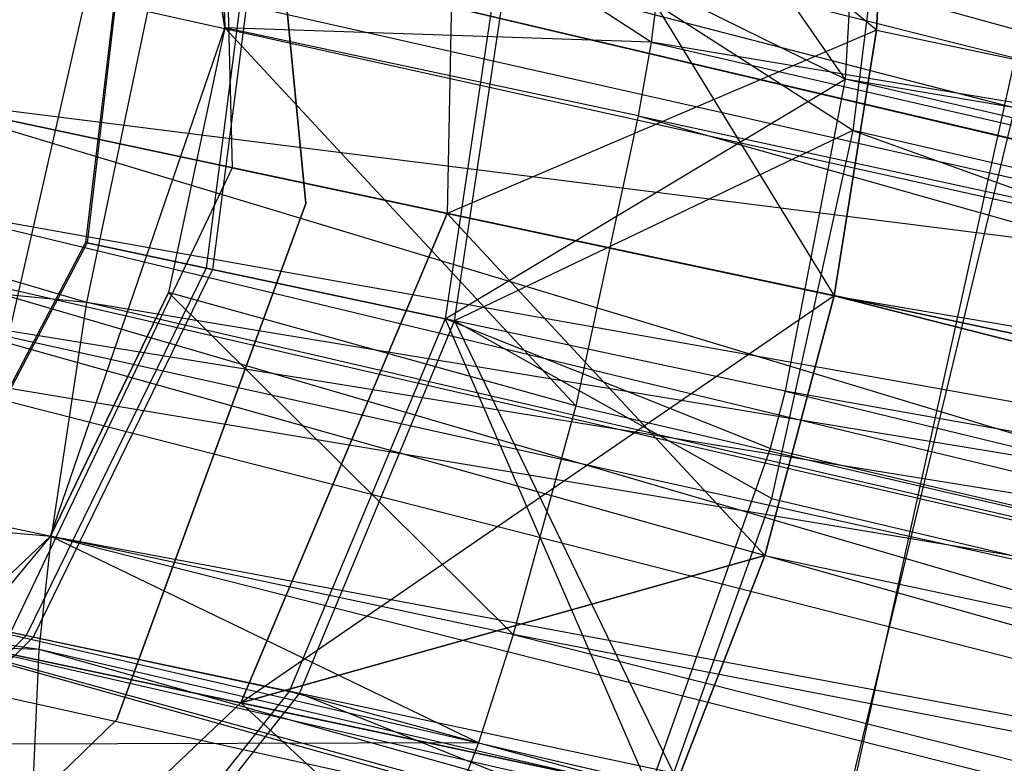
# Model space of a CAD drawing. Extents: x 0.3 to 7.1, y -3.38 to 3.38.
# Tile 423 of 604: x 5.2449 to 5.3326, y -0.3862 to -0.32. Entities that reach past the tile are written whole.
import ezdxf

# ---------------------------------------------------------------- set-up
doc = ezdxf.new("R2010")
doc.units = 0
doc.header["$LTSCALE"] = 2.54
doc.layers.get('0').update_dxf_attribs({"linetype": 'CONTINUOUS'})

# ---------------------------------------------------------------- blocks, each defined once
blk = doc.blocks.new('SINGLES_AVVSTL_STL')
at = {"color": 0}
for p, q in [((5.26317, -0.320726, 61.750812), (5.255873, -0.273422, 61.750812)), ((5.255873, -0.273422, 61.750812), (5.26317, -0.320726, 61.523993)), ((5.255873, -0.273422, 61.750812), (5.26317, -0.320726, 61.523993)), ((5.26317, -0.320726, 61.750812), (5.255873, -0.273422, 61.750812)), ((5.318401, -0.325307, 54.629956), (5.284402, -0.275952, 54.635229)), ((5.318401, -0.325307, 54.629956), (5.284402, -0.275952, 54.635229)), ((5.226959, -0.422435, 5.149403), (5.258664, -0.283528, 5.149403)), ((5.226959, -0.422435, 5.149403), (5.258664, -0.283528, 5.149403)), ((5.262567, -0.28541, 20.319452), (5.263823, -0.333188, 20.322018)), ((5.262567, -0.28541, 20.369417), (5.263823, -0.333188, 20.36685)), ((5.262567, -0.28541, 20.319452), (5.263823, -0.333188, 20.322018)), ((5.262567, -0.28541, 20.369417), (5.263823, -0.333188, 20.36685)), ((5.265626, -0.287637, 61.723364), (5.270391, -0.336359, 61.723364)), ((5.270391, -0.336359, 61.523364), (5.265626, -0.287637, 61.523364)), ((5.270391, -0.336359, 61.523364), (5.265626, -0.287637, 61.523364)), ((5.265626, -0.287637, 61.723364), (5.270391, -0.336359, 61.723364)), ((5.28392, -0.289949, 20.274507), (5.282982, -0.33726, 20.281693)), ((5.28392, -0.289949, 20.274507), (5.282982, -0.33726, 20.281693)), ((5.28392, -0.289949, 20.414363), (5.282982, -0.33726, 20.407176)), ((5.28392, -0.289949, 20.414363), (5.282982, -0.33726, 20.407176)), ((5.321213, -0.32092, 20.251349), (5.28392, -0.289949, 20.274507)), ((5.28392, -0.289949, 20.274507), (5.317449, -0.344586, 20.253978)), ((5.321213, -0.32092, 20.251349), (5.28392, -0.289949, 20.274507)), ((5.321213, -0.32092, 20.43752), (5.28392, -0.289949, 20.414363)), ((5.28392, -0.289949, 20.274507), (5.317449, -0.344586, 20.253978)), ((5.321213, -0.32092, 20.43752), (5.28392, -0.289949, 20.414363)), ((5.340927, -0.289989, 61.887775), (5.309394, -0.432225, 61.887775)), ((5.340927, -0.289989, 61.887775), (5.309394, -0.432225, 61.887775)), ((5.250894, -0.345179, 61.325769), (5.065747, -0.291085, 61.324719)), ((5.250894, -0.345179, 61.325769), (5.065747, -0.291085, 61.324719)), ((5.30513, -0.290551, 61.511157), (5.301147, -0.321992, 61.522955)), ((5.30513, -0.290551, 61.511157), (5.301147, -0.321992, 61.522955)), ((5.320267, -0.293593, 54.619116), (5.318401, -0.325307, 54.629956)), ((5.320267, -0.293593, 54.619116), (5.318401, -0.325307, 54.629956)), ((5.301147, -0.321992, 61.522955), (5.262393, -0.296631, 61.518225)), ((5.262393, -0.296631, 61.518225), (5.26317, -0.320726, 61.523993)), ((5.301147, -0.321992, 61.522955), (5.262393, -0.296631, 61.518225)), ((5.262393, -0.296631, 61.518225), (5.26317, -0.320726, 61.523993)), ((5.321213, -0.32092, 20.251349), (5.322335, -0.298114, 20.243616)), ((5.322335, -0.298114, 20.445253), (5.321213, -0.32092, 20.43752)), ((5.321213, -0.32092, 20.251349), (5.322335, -0.298114, 20.243616)), ((5.322335, -0.298114, 20.445253), (5.321213, -0.32092, 20.43752)), ((5.245263, -0.301265, 54.999023), (5.768785, -0.432464, 55.337)), ((5.245263, -0.301265, 54.999023), (5.768785, -0.432464, 55.337)), ((5.255098, -0.303356, 54.710199), (5.250772, -0.339847, 54.710687)), ((5.255098, -0.303356, 54.710199), (5.250772, -0.339847, 54.710687)), ((5.255239, -0.303386, 54.741077), (5.250909, -0.339876, 54.740558)), ((5.255239, -0.303386, 54.741077), (5.250909, -0.339876, 54.740558)), ((5.766734, -0.440085, 20.95229), (5.240236, -0.303708, 20.613177)), ((5.766734, -0.440085, 20.95229), (5.240236, -0.303708, 20.613177)), ((5.266182, -0.305711, 54.675916), (5.261494, -0.342126, 54.677527)), ((5.266182, -0.305711, 54.675916), (5.261494, -0.342126, 54.677527)), ((5.266774, -0.305837, 54.7755), (5.262066, -0.342247, 54.773859)), ((5.266774, -0.305837, 54.7755), (5.262066, -0.342247, 54.773859)), ((5.240718, -0.308798, 54.450336), (5.746988, -0.427831, 54.130542)), ((5.240718, -0.308798, 54.450336), (5.746988, -0.427831, 54.130542)), ((5.288194, -0.31039, 54.647485), (5.282787, -0.346652, 54.650024)), ((5.288194, -0.31039, 54.647485), (5.282787, -0.346652, 54.650024)), ((5.318401, -0.325307, 54.629956), (5.288194, -0.31039, 54.647485)), ((5.318401, -0.325307, 54.629956), (5.288194, -0.31039, 54.647485)), ((5.283624, -0.346829, 54.801038), (5.289059, -0.310574, 54.803601)), ((5.283624, -0.346829, 54.801038), (5.289059, -0.310574, 54.803601)), ((5.319111, -0.329876, 54.820197), (5.289059, -0.310574, 54.803601)), ((5.319111, -0.329876, 54.820197), (5.289059, -0.310574, 54.803601)), ((5.257929, -0.312859, 61.326477), (5.730324, -0.424289, 61.028223)), ((5.257929, -0.312859, 61.326477), (5.730324, -0.424289, 61.028223)), ((5.241557, -0.313383, 55.001514), (5.768785, -0.432464, 55.337)), ((5.241557, -0.313383, 55.001514), (5.768785, -0.432464, 55.337)), ((5.320674, -0.317294, 54.822693), (5.319111, -0.329876, 54.820197)), ((5.320674, -0.317294, 54.822693), (5.319111, -0.329876, 54.820197)), ((5.320674, -0.317294, 54.822693), (5.606645, -0.396469, 54.978857)), ((5.320674, -0.317294, 54.822693), (5.606645, -0.396469, 54.978857)), ((5.250894, -0.345179, 61.325769), (5.256327, -0.31927, 61.325452)), ((5.250894, -0.345179, 61.325769), (5.256327, -0.31927, 61.325452)), ((5.256327, -0.31927, 61.325452), (5.730324, -0.424289, 61.028223)), ((5.256327, -0.31927, 61.325452), (5.730324, -0.424289, 61.028223)), ((5.247648, -0.366002, 61.750812), (5.26317, -0.320726, 61.750812)), ((5.247648, -0.366002, 61.750812), (5.26317, -0.320726, 61.750812)), ((5.26317, -0.320726, 61.523993), (5.258158, -0.344306, 61.523993)), ((5.26317, -0.320726, 61.750812), (5.258158, -0.344306, 61.523993)), ((5.26317, -0.320726, 61.523993), (5.258158, -0.344306, 61.523993)), ((5.26317, -0.320726, 61.750812), (5.258158, -0.344306, 61.523993)), ((5.294427, -0.354392, 61.523682), (5.26317, -0.320726, 61.523993)), ((5.29999, -0.328551, 61.523993), (5.26317, -0.320726, 61.523993)), ((5.294427, -0.354392, 61.523682), (5.26317, -0.320726, 61.523993)), ((5.29999, -0.328551, 61.523993), (5.26317, -0.320726, 61.523993)), ((5.301147, -0.321992, 61.522955), (5.26317, -0.320726, 61.523993)), ((5.301147, -0.321992, 61.522955), (5.26317, -0.320726, 61.523993)), ((5.26317, -0.320726, 61.750812), (5.26317, -0.320726, 61.523993)), ((5.26317, -0.320726, 61.750812), (5.26317, -0.320726, 61.523993)), ((5.321213, -0.32092, 20.43752), (5.282982, -0.33726, 20.407176)), ((5.321213, -0.32092, 20.43752), (5.282982, -0.33726, 20.407176)), ((5.317449, -0.344586, 20.253978), (5.321213, -0.32092, 20.251349)), ((5.321213, -0.32092, 20.43752), (5.317449, -0.344586, 20.434892)), ((5.317449, -0.344586, 20.253978), (5.321213, -0.32092, 20.251349)), ((5.321213, -0.32092, 20.43752), (5.317449, -0.344586, 20.434892)), ((5.321213, -0.32092, 20.251349), (5.890898, -0.44201, 19.891493)), ((5.321213, -0.32092, 20.251349), (5.890898, -0.44201, 19.891493)), ((5.321213, -0.32092, 20.43752), (5.890898, -0.44201, 20.797375)), ((5.321213, -0.32092, 20.43752), (5.890898, -0.44201, 20.797375)), ((5.301385, -0.461079, 61.967773), (5.33508, -0.321391, 61.967773)), ((5.301385, -0.461079, 61.967773), (5.33508, -0.321391, 61.967773)), ((5.301147, -0.321992, 61.522955), (5.29999, -0.328551, 61.523993)), ((5.301147, -0.321992, 61.522955), (5.29999, -0.328551, 61.523993)), ((5.849959, -0.413989, 61.179626), (5.301147, -0.321992, 61.522955)), ((5.301147, -0.321992, 61.522955), (5.848441, -0.447865, 61.186951)), ((5.301147, -0.321992, 61.522955), (5.848441, -0.447865, 61.186951)), ((5.849959, -0.413989, 61.179626), (5.301147, -0.321992, 61.522955)), ((5.282787, -0.346652, 54.650024), (5.318401, -0.325307, 54.629956)), ((5.282787, -0.346652, 54.650024), (5.318401, -0.325307, 54.629956)), ((5.318401, -0.325307, 54.629956), (5.313075, -0.353089, 54.631244)), ((5.318401, -0.325307, 54.629956), (5.313075, -0.353089, 54.631244)), ((5.866275, -0.451655, 54.288361), (5.318401, -0.325307, 54.629956)), ((5.866275, -0.451655, 54.288361), (5.318401, -0.325307, 54.629956)), ((5.867739, -0.417768, 54.281079), (5.318401, -0.325307, 54.629956)), ((5.867739, -0.417768, 54.281079), (5.318401, -0.325307, 54.629956)), ((5.766734, -0.440085, 19.736578), (5.234048, -0.326859, 20.073062)), ((5.234048, -0.326859, 20.073062), (5.783323, -0.3961, 19.745581)), ((5.234048, -0.326859, 20.073062), (5.783323, -0.3961, 19.745581)), ((5.766734, -0.440085, 19.736578), (5.234048, -0.326859, 20.073062)), ((5.234048, -0.326859, 20.615807), (5.766734, -0.440085, 20.95229)), ((5.763999, -0.487014, 20.943288), (5.234048, -0.326859, 20.615807)), ((5.763999, -0.487014, 20.943288), (5.234048, -0.326859, 20.615807)), ((5.234048, -0.326859, 20.615807), (5.766734, -0.440085, 20.95229)), ((5.250894, -0.345179, 61.325769), (5.064731, -0.327122, 61.331219)), ((5.250894, -0.345179, 61.325769), (5.064731, -0.327122, 61.331219)), ((5.247731, -0.366037, 61.331226), (5.064731, -0.327122, 61.331219)), ((5.247731, -0.366037, 61.331226), (5.064731, -0.327122, 61.331219)), ((5.29999, -0.328551, 61.523993), (5.294427, -0.354392, 61.523682)), ((5.29999, -0.328551, 61.523993), (5.294427, -0.354392, 61.523682)), ((5.29999, -0.328551, 61.523993), (5.848441, -0.447865, 61.186951)), ((5.29999, -0.328551, 61.523993), (5.848441, -0.447865, 61.186951)), ((5.29999, -0.328551, 61.523993), (5.839503, -0.481599, 61.184674)), ((5.29999, -0.328551, 61.523993), (5.839503, -0.481599, 61.184674)), ((5.319111, -0.329876, 54.820197), (5.283624, -0.346829, 54.801038)), ((5.319111, -0.329876, 54.820197), (5.283624, -0.346829, 54.801038)), ((5.319111, -0.329876, 54.820197), (5.311862, -0.362644, 54.820831)), ((5.319111, -0.329876, 54.820197), (5.311862, -0.362644, 54.820831)), ((5.606645, -0.396469, 54.978857), (5.319111, -0.329876, 54.820197)), ((5.319111, -0.329876, 54.820197), (5.597935, -0.430252, 54.981293)), ((5.606645, -0.396469, 54.978857), (5.319111, -0.329876, 54.820197)), ((5.319111, -0.329876, 54.820197), (5.597935, -0.430252, 54.981293)), ((5.263823, -0.333188, 20.322018), (5.243242, -0.376324, 20.319452)), ((5.263823, -0.333188, 20.36685), (5.243242, -0.376324, 20.369417)), ((5.263823, -0.333188, 20.322018), (5.243242, -0.376324, 20.319452)), ((5.263823, -0.333188, 20.36685), (5.243242, -0.376324, 20.369417)), ((5.282982, -0.33726, 20.281693), (5.263823, -0.333188, 20.322018)), ((5.263823, -0.333188, 20.322018), (5.263823, -0.333188, 20.36685)), ((5.263823, -0.333188, 20.36685), (5.282982, -0.33726, 20.407176)), ((5.282982, -0.33726, 20.281693), (5.263823, -0.333188, 20.322018)), ((5.263823, -0.333188, 20.322018), (5.263823, -0.333188, 20.36685)), ((5.263823, -0.333188, 20.36685), (5.282982, -0.33726, 20.407176)), ((5.234277, -0.33634, 54.449054), (5.741959, -0.458692, 54.132489)), ((5.234277, -0.33634, 54.449054), (5.741959, -0.458692, 54.132489)), ((5.234277, -0.33634, 54.449054), (5.746988, -0.427831, 54.130542)), ((5.234277, -0.33634, 54.449054), (5.746988, -0.427831, 54.130542)), ((5.270391, -0.336359, 61.723364), (5.253543, -0.382324, 61.723364)), ((5.253543, -0.382324, 61.523364), (5.270391, -0.336359, 61.523364)), ((5.253543, -0.382324, 61.523364), (5.270391, -0.336359, 61.523364)), ((5.270391, -0.336359, 61.723364), (5.253543, -0.382324, 61.723364)), ((5.270391, -0.336359, 61.523364), (5.270391, -0.336359, 61.723364)), ((5.270391, -0.336359, 61.523364), (5.270391, -0.336359, 61.723364)), ((5.282982, -0.33726, 20.281693), (5.264595, -0.380862, 20.274507)), ((5.264595, -0.380862, 20.414363), (5.282982, -0.33726, 20.407176)), ((5.282982, -0.33726, 20.281693), (5.264595, -0.380862, 20.274507)), ((5.264595, -0.380862, 20.414363), (5.282982, -0.33726, 20.407176)), ((5.317449, -0.344586, 20.253978), (5.282982, -0.33726, 20.281693)), ((5.282982, -0.33726, 20.281693), (5.311262, -0.367737, 20.251349)), ((5.282982, -0.33726, 20.281693), (5.311262, -0.367737, 20.251349)), ((5.282982, -0.33726, 20.407176), (5.317449, -0.344586, 20.434892)), ((5.317449, -0.344586, 20.253978), (5.282982, -0.33726, 20.281693)), ((5.282982, -0.33726, 20.407176), (5.317449, -0.344586, 20.434892)), ((5.250772, -0.339847, 54.710687), (5.233689, -0.372352, 54.709235)), ((5.250772, -0.339847, 54.710687), (5.233689, -0.372352, 54.709235)), ((5.250909, -0.339876, 54.740558), (5.233839, -0.372384, 54.742096)), ((5.250909, -0.339876, 54.740558), (5.233839, -0.372384, 54.742096)), ((5.250772, -0.339847, 54.710687), (5.261494, -0.342126, 54.677527)), ((5.250772, -0.339847, 54.710687), (5.261494, -0.342126, 54.677527)), ((5.250909, -0.339876, 54.740558), (5.250772, -0.339847, 54.710687)), ((5.250909, -0.339876, 54.740558), (5.250772, -0.339847, 54.710687)), ((5.262066, -0.342247, 54.773859), (5.250909, -0.339876, 54.740558)), ((5.262066, -0.342247, 54.773859), (5.250909, -0.339876, 54.740558)), ((5.233431, -0.341562, 54.449628), (5.743454, -0.49071, 54.143024)), ((5.233431, -0.341562, 54.449628), (5.743454, -0.49071, 54.143024)), ((5.233431, -0.341562, 54.449628), (5.741959, -0.458692, 54.132489)), ((5.233431, -0.341562, 54.449628), (5.741959, -0.458692, 54.132489)), ((5.261494, -0.342126, 54.677527), (5.245485, -0.374859, 54.672754)), ((5.261494, -0.342126, 54.677527), (5.245485, -0.374859, 54.672754)), ((5.262066, -0.342247, 54.773859), (5.246115, -0.374993, 54.778735)), ((5.262066, -0.342247, 54.773859), (5.246115, -0.374993, 54.778735)), ((5.261494, -0.342126, 54.677527), (5.282787, -0.346652, 54.650024)), ((5.261494, -0.342126, 54.677527), (5.282787, -0.346652, 54.650024)), ((5.283624, -0.346829, 54.801038), (5.262066, -0.342247, 54.773859)), ((5.283624, -0.346829, 54.801038), (5.262066, -0.342247, 54.773859)), ((5.258158, -0.344306, 61.523993), (5.247648, -0.366002, 61.518225)), ((5.247648, -0.366002, 61.750812), (5.258158, -0.344306, 61.523993)), ((5.247648, -0.366002, 61.750812), (5.258158, -0.344306, 61.523993)), ((5.258158, -0.344306, 61.523993), (5.247648, -0.366002, 61.518225)), ((5.288844, -0.374775, 61.518219), (5.258158, -0.344306, 61.523993)), ((5.288844, -0.374775, 61.518219), (5.258158, -0.344306, 61.523993)), ((5.294427, -0.354392, 61.523682), (5.258158, -0.344306, 61.523993)), ((5.294427, -0.354392, 61.523682), (5.258158, -0.344306, 61.523993)), ((5.317449, -0.344586, 20.434892), (5.264595, -0.380862, 20.414363)), ((5.317449, -0.344586, 20.434892), (5.264595, -0.380862, 20.414363)), ((5.311262, -0.367737, 20.251349), (5.317449, -0.344586, 20.253978)), ((5.317449, -0.344586, 20.434892), (5.311262, -0.367737, 20.43752)), ((5.311262, -0.367737, 20.251349), (5.317449, -0.344586, 20.253978)), ((5.317449, -0.344586, 20.434892), (5.311262, -0.367737, 20.43752)), ((5.317449, -0.344586, 20.253978), (5.890898, -0.44201, 19.891493)), ((5.317449, -0.344586, 20.253978), (5.890898, -0.44201, 19.891493)), ((5.317449, -0.344586, 20.253978), (5.880946, -0.488828, 19.891493)), ((5.317449, -0.344586, 20.253978), (5.880946, -0.488828, 19.891493)), ((5.880946, -0.488828, 20.797375), (5.317449, -0.344586, 20.434892)), ((5.317449, -0.344586, 20.434892), (5.890898, -0.44201, 20.797375)), ((5.317449, -0.344586, 20.434892), (5.890898, -0.44201, 20.797375)), ((5.880946, -0.488828, 20.797375), (5.317449, -0.344586, 20.434892)), ((5.247731, -0.366037, 61.331226), (5.250894, -0.345179, 61.325769)), ((5.247731, -0.366037, 61.331226), (5.250894, -0.345179, 61.325769)), ((5.730324, -0.424289, 61.028223), (5.250894, -0.345179, 61.325769)), ((5.730324, -0.424289, 61.028223), (5.250894, -0.345179, 61.325769)), ((5.725281, -0.455147, 61.030176), (5.250894, -0.345179, 61.325769)), ((5.725281, -0.455147, 61.030176), (5.250894, -0.345179, 61.325769)), ((5.765373, -0.495369, 55.324622), (5.234854, -0.346271, 55.000879)), ((5.765373, -0.495369, 55.324622), (5.234854, -0.346271, 55.000879)), ((5.763776, -0.46333, 55.335077), (5.234854, -0.346271, 55.000879)), ((5.763776, -0.46333, 55.335077), (5.234854, -0.346271, 55.000879)), ((5.768785, -0.432464, 55.337), (5.234854, -0.346271, 55.000879)), ((5.768785, -0.432464, 55.337), (5.234854, -0.346271, 55.000879)), ((5.282787, -0.346652, 54.650024), (5.26891, -0.379839, 54.642499)), ((5.282787, -0.346652, 54.650024), (5.26891, -0.379839, 54.642499)), ((5.269831, -0.380034, 54.808636), (5.283624, -0.346829, 54.801038)), ((5.269831, -0.380034, 54.808636), (5.283624, -0.346829, 54.801038)), ((5.311729, -0.358199, 54.630664), (5.282787, -0.346652, 54.650024)), ((5.282787, -0.346652, 54.650024), (5.300999, -0.388565, 54.621161)), ((5.311729, -0.358199, 54.630664), (5.282787, -0.346652, 54.650024)), ((5.313075, -0.353089, 54.631244), (5.282787, -0.346652, 54.650024)), ((5.313075, -0.353089, 54.631244), (5.282787, -0.346652, 54.650024)), ((5.282787, -0.346652, 54.650024), (5.300999, -0.388565, 54.621161)), ((5.283624, -0.346829, 54.801038), (5.303115, -0.387109, 54.828809)), ((5.311862, -0.362644, 54.820831), (5.283624, -0.346829, 54.801038)), ((5.311862, -0.362644, 54.820831), (5.283624, -0.346829, 54.801038)), ((5.283624, -0.346829, 54.801038), (5.303115, -0.387109, 54.828809)), ((5.247731, -0.366037, 61.331226), (5.071252, -0.350331, 61.342426)), ((5.247731, -0.366037, 61.331226), (5.071252, -0.350331, 61.342426)), ((5.246632, -0.376103, 61.335699), (5.071252, -0.350331, 61.342426)), ((5.246632, -0.376103, 61.335699), (5.071252, -0.350331, 61.342426)), ((5.230285, -0.350525, 20.075691), (5.763999, -0.487014, 19.745581)), ((5.230285, -0.350525, 20.075691), (5.763999, -0.487014, 19.745581)), ((5.230285, -0.350525, 20.075691), (5.766734, -0.440085, 19.736578)), ((5.230285, -0.350525, 20.075691), (5.766734, -0.440085, 19.736578)), ((5.230285, -0.350525, 20.613177), (5.763999, -0.487014, 20.943288)), ((5.230285, -0.350525, 20.613177), (5.763999, -0.487014, 20.943288)), ((5.313075, -0.353089, 54.631244), (5.311729, -0.358199, 54.630664)), ((5.313075, -0.353089, 54.631244), (5.311729, -0.358199, 54.630664)), ((5.866275, -0.451655, 54.288361), (5.313075, -0.353089, 54.631244)), ((5.313075, -0.353089, 54.631244), (5.85732, -0.485386, 54.286096)), ((5.866275, -0.451655, 54.288361), (5.313075, -0.353089, 54.631244)), ((5.313075, -0.353089, 54.631244), (5.85732, -0.485386, 54.286096)), ((5.294427, -0.354392, 61.523682), (5.288844, -0.374775, 61.518219)), ((5.294427, -0.354392, 61.523682), (5.288844, -0.374775, 61.518219)), ((5.294427, -0.354392, 61.523682), (5.839503, -0.481599, 61.184674)), ((5.294427, -0.354392, 61.523682), (5.839503, -0.481599, 61.184674)), ((5.311729, -0.358199, 54.630664), (5.300999, -0.388565, 54.621161)), ((5.311729, -0.358199, 54.630664), (5.300999, -0.388565, 54.621161)), ((5.311729, -0.358199, 54.630664), (5.85732, -0.485386, 54.286096)), ((5.311729, -0.358199, 54.630664), (5.85732, -0.485386, 54.286096)), ((5.311862, -0.362644, 54.820831), (5.303115, -0.387109, 54.828809)), ((5.311862, -0.362644, 54.820831), (5.303115, -0.387109, 54.828809)), ((5.311862, -0.362644, 54.820831), (5.597935, -0.430252, 54.981293)), ((5.311862, -0.362644, 54.820831), (5.597935, -0.430252, 54.981293)), ((5.212863, -0.398879, 61.750812), (5.247648, -0.366002, 61.750812)), ((5.212863, -0.398879, 61.750812), (5.247648, -0.366002, 61.750812)), ((5.247648, -0.366002, 61.518225), (5.232251, -0.384553, 61.507019)), ((5.247648, -0.366002, 61.750812), (5.232251, -0.384553, 61.507019)), ((5.247648, -0.366002, 61.518225), (5.232251, -0.384553, 61.507019)), ((5.247648, -0.366002, 61.750812), (5.232251, -0.384553, 61.507019)), ((5.246632, -0.376103, 61.335699), (5.247731, -0.366037, 61.331226)), ((5.246632, -0.376103, 61.335699), (5.247731, -0.366037, 61.331226)), ((5.285772, -0.384414, 61.513751), (5.247648, -0.366002, 61.518225)), ((5.285772, -0.384414, 61.513751), (5.247648, -0.366002, 61.518225)), ((5.288844, -0.374775, 61.518219), (5.247648, -0.366002, 61.518225)), ((5.288844, -0.374775, 61.518219), (5.247648, -0.366002, 61.518225)), ((5.247648, -0.366002, 61.750812), (5.247648, -0.366002, 61.518225)), ((5.247648, -0.366002, 61.750812), (5.247648, -0.366002, 61.518225)), ((5.725281, -0.455147, 61.030176), (5.247731, -0.366037, 61.331226)), ((5.725281, -0.455147, 61.030176), (5.247731, -0.366037, 61.331226)), ((5.726698, -0.487149, 61.040771), (5.247731, -0.366037, 61.331226)), ((5.726698, -0.487149, 61.040771), (5.247731, -0.366037, 61.331226)), ((5.264595, -0.380862, 20.274507), (5.311262, -0.367737, 20.251349)), ((5.264595, -0.380862, 20.274507), (5.311262, -0.367737, 20.251349)), ((5.311262, -0.367737, 20.43752), (5.264595, -0.380862, 20.414363)), ((5.311262, -0.367737, 20.43752), (5.264595, -0.380862, 20.414363)), ((5.30301, -0.389028, 20.243616), (5.311262, -0.367737, 20.251349)), ((5.311262, -0.367737, 20.43752), (5.30301, -0.389028, 20.445253)), ((5.30301, -0.389028, 20.243616), (5.311262, -0.367737, 20.251349)), ((5.311262, -0.367737, 20.43752), (5.30301, -0.389028, 20.445253)), ((5.311262, -0.367737, 20.251349), (5.880946, -0.488828, 19.891493)), ((5.311262, -0.367737, 20.251349), (5.880946, -0.488828, 19.891493)), ((5.311262, -0.367737, 20.43752), (5.880946, -0.488828, 20.797375)), ((5.311262, -0.367737, 20.43752), (5.880946, -0.488828, 20.797375)), ((5.246632, -0.376103, 61.335699), (5.083137, -0.371305, 61.358411)), ((5.246632, -0.376103, 61.335699), (5.083137, -0.371305, 61.358411)), ((5.232948, -0.372195, 54.992926), (5.765373, -0.495369, 55.324622)), ((5.232948, -0.372195, 54.992926), (5.765373, -0.495369, 55.324622)), ((5.233689, -0.372352, 54.709235), (5.245485, -0.374859, 54.672754)), ((5.233689, -0.372352, 54.709235), (5.245485, -0.374859, 54.672754)), ((5.246115, -0.374993, 54.778735), (5.233839, -0.372384, 54.742096)), ((5.246115, -0.374993, 54.778735), (5.233839, -0.372384, 54.742096)), ((5.229163, -0.373331, 20.083424), (5.763999, -0.487014, 19.745581)), ((5.229163, -0.373331, 20.083424), (5.763999, -0.487014, 19.745581)), ((5.229163, -0.373331, 20.605446), (5.763999, -0.487014, 20.943288)), ((5.229163, -0.373331, 20.605446), (5.763999, -0.487014, 20.943288)), ((5.229163, -0.373331, 20.605446), (5.775744, -0.526137, 20.918341)), ((5.229163, -0.373331, 20.605446), (5.775744, -0.526137, 20.918341)), ((5.23094, -0.373678, 54.459106), (5.751331, -0.516627, 54.16001)), ((5.23094, -0.373678, 54.459106), (5.751331, -0.516627, 54.16001)), ((5.23094, -0.373678, 54.459106), (5.743454, -0.49071, 54.143024)), ((5.23094, -0.373678, 54.459106), (5.743454, -0.49071, 54.143024)), ((5.245485, -0.374859, 54.672754), (5.220317, -0.399492, 54.66225)), ((5.245485, -0.374859, 54.672754), (5.220317, -0.399492, 54.66225)), ((5.246115, -0.374993, 54.778735), (5.221074, -0.399653, 54.789478)), ((5.246115, -0.374993, 54.778735), (5.221074, -0.399653, 54.789478)), ((5.245485, -0.374859, 54.672754), (5.26891, -0.379839, 54.642499)), ((5.245485, -0.374859, 54.672754), (5.26891, -0.379839, 54.642499)), ((5.269831, -0.380034, 54.808636), (5.246115, -0.374993, 54.778735)), ((5.269831, -0.380034, 54.808636), (5.246115, -0.374993, 54.778735)), ((5.288844, -0.374775, 61.518219), (5.285772, -0.384414, 61.513751)), ((5.288844, -0.374775, 61.518219), (5.285772, -0.384414, 61.513751)), ((5.839503, -0.481599, 61.184674), (5.288844, -0.374775, 61.518219)), ((5.288844, -0.374775, 61.518219), (5.825012, -0.509649, 61.173676)), ((5.288844, -0.374775, 61.518219), (5.825012, -0.509649, 61.173676)), ((5.839503, -0.481599, 61.184674), (5.288844, -0.374775, 61.518219)), ((5.245487, -0.402717, 61.355139), (5.246632, -0.376103, 61.335699)), ((5.245487, -0.402717, 61.355139), (5.246632, -0.376103, 61.335699)), ((5.726698, -0.487149, 61.040771), (5.246632, -0.376103, 61.335699)), ((5.726698, -0.487149, 61.040771), (5.246632, -0.376103, 61.335699)), ((5.734448, -0.513039, 61.057855), (5.246632, -0.376103, 61.335699)), ((5.734448, -0.513039, 61.057855), (5.246632, -0.376103, 61.335699)), ((5.243242, -0.376324, 20.319452), (5.264595, -0.380862, 20.274507)), ((5.243242, -0.376324, 20.319452), (5.264595, -0.380862, 20.274507)), ((5.264595, -0.380862, 20.414363), (5.243242, -0.376324, 20.369417)), ((5.264595, -0.380862, 20.414363), (5.243242, -0.376324, 20.369417)), ((5.765373, -0.495369, 55.324622), (5.232981, -0.378014, 54.990125)), ((5.765373, -0.495369, 55.324622), (5.232981, -0.378014, 54.990125)), ((5.26891, -0.379839, 54.642499), (5.248439, -0.405469, 54.625934)), ((5.26891, -0.379839, 54.642499), (5.248439, -0.405469, 54.625934)), ((5.249544, -0.405704, 54.825372), (5.269831, -0.380034, 54.808636)), ((5.249544, -0.405704, 54.825372), (5.269831, -0.380034, 54.808636)), ((5.300999, -0.388565, 54.621161), (5.26891, -0.379839, 54.642499)), ((5.300999, -0.388565, 54.621161), (5.26891, -0.379839, 54.642499)), ((5.303115, -0.387109, 54.828809), (5.269831, -0.380034, 54.808636)), ((5.303115, -0.387109, 54.828809), (5.269831, -0.380034, 54.808636)), ((5.300739, -0.392414, 54.831622), (5.269831, -0.380034, 54.808636)), ((5.300739, -0.392414, 54.831622), (5.269831, -0.380034, 54.808636)), ((5.264595, -0.380862, 20.274507), (5.232972, -0.410767, 20.254593)), ((5.232972, -0.410767, 20.434276), (5.264595, -0.380862, 20.414363)), ((5.264595, -0.380862, 20.274507), (5.232972, -0.410767, 20.254593)), ((5.232972, -0.410767, 20.434276), (5.264595, -0.380862, 20.414363)), ((5.264595, -0.380862, 20.274507), (5.30301, -0.389028, 20.243616)), ((5.264595, -0.380862, 20.274507), (5.30301, -0.389028, 20.243616)), ((5.264595, -0.380862, 20.274507), (5.293175, -0.40722, 20.231227)), ((5.264595, -0.380862, 20.274507), (5.293175, -0.40722, 20.231227)), ((5.30301, -0.389028, 20.445253), (5.264595, -0.380862, 20.414363)), ((5.30301, -0.389028, 20.445253), (5.264595, -0.380862, 20.414363)), ((5.253543, -0.382324, 61.723364), (5.218422, -0.416426, 61.723364)), ((5.218422, -0.416426, 61.523364), (5.253543, -0.382324, 61.523364)), ((5.218422, -0.416426, 61.523364), (5.253543, -0.382324, 61.523364)), ((5.253543, -0.382324, 61.723364), (5.218422, -0.416426, 61.723364)), ((5.253543, -0.382324, 61.523364), (5.253543, -0.382324, 61.723364)), ((5.253543, -0.382324, 61.523364), (5.253543, -0.382324, 61.723364)), ((5.285772, -0.384414, 61.513751), (5.232251, -0.384553, 61.507019)), ((5.285772, -0.384414, 61.513751), (5.232251, -0.384553, 61.507019)), ((5.285772, -0.384414, 61.513751), (5.276046, -0.409223, 61.494293)), ((5.285772, -0.384414, 61.513751), (5.276046, -0.409223, 61.494293)), ((5.285772, -0.384414, 61.513751), (5.825012, -0.509649, 61.173676)), ((5.285772, -0.384414, 61.513751), (5.825012, -0.509649, 61.173676))]:
    blk.add_line(p, q, dxfattribs=at)

msp = doc.modelspace()

# ---------------------------------------------------------------- block references
at = {"color": 0}
msp.add_blockref('SINGLES_AVVSTL_STL', (0, 0), dxfattribs=at)

doc.saveas('drawing.dxf')
